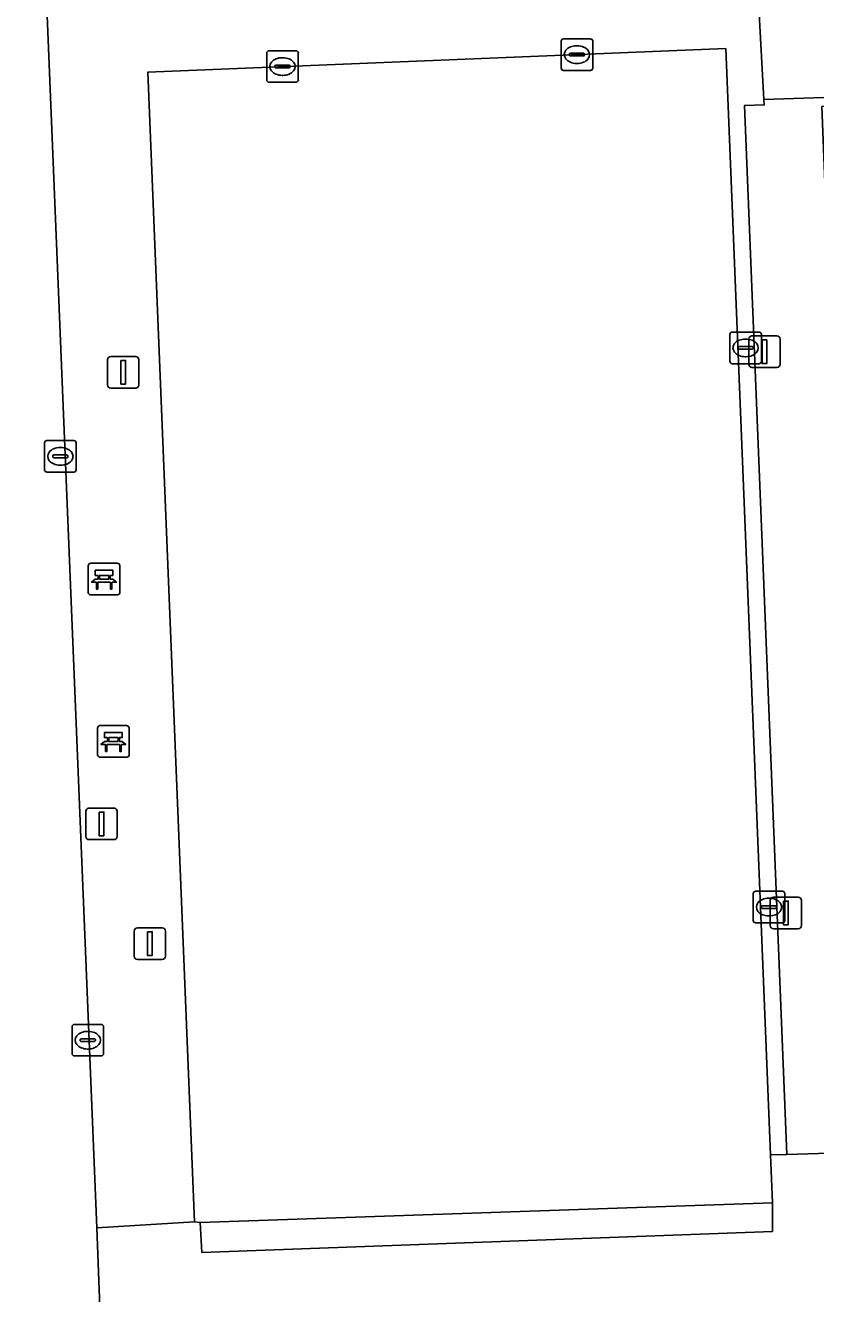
# Model space of a CAD drawing. Extents: x 162510 to 163918, y 388494 to 389774.
# Drawn here: x 162697.1 to 162722.14, y 388626.54 to 388666.71 of the extents above; entities that cross this region are included whole.
import ezdxf

# ---------------------------------------------------------------- set-up
doc = ezdxf.new("R2010")
doc.units = 0
for name, color, linetype in [('IMGEO_Bank', 7, 'Continuous'), ('IMGEO_Hek', 7, 'Continuous'), ('IMGEO_Kolk', 7, 'Continuous'), ('IMGEO_Lichtmast', 7, 'Continuous'), ('IMGEO_Terreindeel_gesloten', 7, 'Continuous'), ('IMGEO_Voetpad_open', 7, 'Continuous')]:
    doc.layers.add(name, color=color, linetype=linetype)

msp = doc.modelspace()

# ---------------------------------------------------------------- linework, layer by layer
at = {"layer": 'IMGEO_Bank'}
for p, q in [((162699.092, 388648.748), (162699.092, 388649.589)), ((162699.092, 388649.589), (162699.092, 388648.748)), ((162699.167, 388649.673), (162700.008, 388649.673)), ((162700.008, 388649.673), (162699.167, 388649.673)), ((162699.733, 388649.291), (162699.451, 388649.291)), ((162700.092, 388649.598), (162700.092, 388648.757)), ((162700.092, 388648.757), (162700.092, 388649.598)), ((162699.789, 388649.071), (162699.396, 388649.071)), ((162699.401, 388649.179), (162699.401, 388649.285)), ((162699.445, 388649.285), (162699.445, 388649.179)), ((162699.451, 388649.173), (162699.733, 388649.173)), ((162699.739, 388649.179), (162699.739, 388649.285)), ((162699.783, 388649.285), (162699.783, 388649.179)), ((162700.017, 388648.673), (162699.176, 388648.673)), ((162699.176, 388648.673), (162700.017, 388648.673)), ((162699.461, 388644.531), (162700.302, 388644.531)), ((162700.302, 388644.531), (162699.461, 388644.531)), ((162699.386, 388643.606), (162699.386, 388644.447)), ((162699.386, 388644.447), (162699.386, 388643.606)), ((162699.695, 388644.037), (162699.695, 388644.143)), ((162699.739, 388644.143), (162699.739, 388644.037)), ((162700.027, 388644.149), (162699.745, 388644.149)), ((162700.033, 388644.037), (162700.033, 388644.143)), ((162700.077, 388644.143), (162700.077, 388644.037)), ((162700.386, 388644.456), (162700.386, 388643.615)), ((162700.386, 388643.615), (162700.386, 388644.456)), ((162700.083, 388643.929), (162699.69, 388643.929)), ((162699.745, 388644.031), (162700.027, 388644.031)), ((162700.311, 388643.531), (162699.47, 388643.531)), ((162699.47, 388643.531), (162700.311, 388643.531))]:
    msp.add_line(p, q, dxfattribs=at)
for points in [[(162699.395, 388649.291), (162699.309, 388649.291), (162699.309, 388649.452), (162699.872, 388649.452), (162699.872, 388649.291), (162699.789, 388649.291)], [(162699.339, 388649.071), (162699.197, 388649.071), (162699.309, 388649.173), (162699.395, 388649.173)], [(162699.389, 388649.064), (162699.389, 388648.857), (162699.346, 388648.857), (162699.346, 388649.064)], [(162699.789, 388649.173), (162699.872, 388649.173), (162699.984, 388649.071), (162699.845, 388649.071)], [(162699.839, 388649.064), (162699.839, 388648.857), (162699.795, 388648.857), (162699.795, 388649.064)], [(162699.689, 388644.149), (162699.603, 388644.149), (162699.603, 388644.31), (162700.166, 388644.31), (162700.166, 388644.149), (162700.083, 388644.149)], [(162699.633, 388643.929), (162699.491, 388643.929), (162699.603, 388644.031), (162699.689, 388644.031)], [(162699.683, 388643.922), (162699.683, 388643.715), (162699.64, 388643.715), (162699.64, 388643.922)], [(162700.083, 388644.031), (162700.166, 388644.031), (162700.278, 388643.929), (162700.139, 388643.929)], [(162700.133, 388643.922), (162700.133, 388643.715), (162700.089, 388643.715), (162700.089, 388643.922)]]:
    msp.add_lwpolyline(points, dxfattribs=at)
for centre, radius, start, end in [((162699.17, 388649.595), 0.0779, 92.4484, 184.2845), ((162699.17, 388649.595), 0.0779, 92.4484, 184.2845), ((162699.394, 388649.284), 0.00671, 2.8957, 87.1043), ((162699.451, 388649.284), 0.00671, 92.8957, 177.1043), ((162699.733, 388649.284), 0.00671, 2.8957, 87.1043), ((162699.79, 388649.284), 0.00671, 92.8957, 177.1043), ((162700.014, 388649.595), 0.0779, 2.4484, 94.2845), ((162700.014, 388649.595), 0.0779, 2.4484, 94.2845), ((162699.339, 388649.064), 0.00671, 2.8957, 87.1043), ((162699.396, 388649.064), 0.00671, 92.8957, 177.1043), ((162699.394, 388649.18), 0.00671, 272.8957, 357.1043), ((162699.451, 388649.18), 0.00671, 182.8957, 267.1043), ((162699.733, 388649.18), 0.00671, 272.8957, 357.1043), ((162699.79, 388649.18), 0.00671, 182.8957, 267.1043), ((162699.788, 388649.064), 0.00671, 2.8957, 87.1043), ((162699.845, 388649.064), 0.00671, 92.8957, 177.1043), ((162699.17, 388648.751), 0.0779, 182.4484, 274.2845), ((162699.17, 388648.751), 0.0779, 182.4484, 274.2845), ((162700.014, 388648.751), 0.0779, 272.4484, 4.2845), ((162700.014, 388648.751), 0.0779, 272.4484, 4.2845), ((162699.464, 388644.453), 0.0779, 92.4484, 184.2845), ((162699.464, 388644.453), 0.0779, 92.4484, 184.2845), ((162700.308, 388644.453), 0.0779, 2.4484, 94.2845), ((162700.308, 388644.453), 0.0779, 2.4484, 94.2845), ((162699.688, 388644.142), 0.00671, 2.8957, 87.1043), ((162699.745, 388644.142), 0.00671, 92.8957, 177.1043), ((162700.027, 388644.142), 0.00671, 2.8957, 87.1043), ((162700.084, 388644.142), 0.00671, 92.8957, 177.1043), ((162699.633, 388643.922), 0.00671, 2.8957, 87.1043), ((162699.69, 388643.922), 0.00671, 92.8957, 177.1043), ((162699.688, 388644.038), 0.00671, 272.8957, 357.1043), ((162699.745, 388644.038), 0.00671, 182.8957, 267.1043), ((162700.027, 388644.038), 0.00671, 272.8957, 357.1043), ((162700.084, 388644.038), 0.00671, 182.8957, 267.1043), ((162700.082, 388643.922), 0.00671, 2.8957, 87.1043), ((162700.139, 388643.922), 0.00671, 92.8957, 177.1043), ((162699.464, 388643.609), 0.0779, 182.4484, 274.2845), ((162699.464, 388643.609), 0.0779, 182.4484, 274.2845), ((162700.308, 388643.609), 0.0779, 272.4484, 4.2845), ((162700.308, 388643.609), 0.0779, 272.4484, 4.2845)]:
    msp.add_arc(centre, radius, start, end, dxfattribs=at)
at = {"layer": 'IMGEO_Hek'}
for points in [[(162702.452, 388628.809), (162700.982, 388665.237), (162719.289, 388665.977), (162720.71, 388630.929)], [(162720.71, 388630.929), (162720.771, 388629.415)], [(162720.771, 388629.415), (162702.633, 388628.788)], [(162702.633, 388628.788), (162702.452, 388628.809)]]:
    msp.add_lwpolyline(points, dxfattribs=at)
at = {"layer": 'IMGEO_Kolk'}
for p, q in [((162714.074, 388665.362), (162714.074, 388666.214)), ((162714.149, 388666.288), (162715.001, 388666.288)), ((162715.075, 388666.214), (162715.075, 388665.362)), ((162704.745, 388664.985), (162704.745, 388665.837)), ((162704.82, 388665.911), (162705.672, 388665.911)), ((162705.746, 388665.837), (162705.746, 388664.985)), ((162714.333, 388665.782), (162714.333, 388665.794)), ((162714.376, 388665.831), (162714.774, 388665.831)), ((162714.562, 388666.068), (162714.587, 388666.068)), ((162714.817, 388665.794), (162714.817, 388665.782)), ((162705.004, 388665.405), (162705.004, 388665.417)), ((162705.442, 388665.368), (162705.044, 388665.368)), ((162705.047, 388665.454), (162705.445, 388665.454)), ((162705.233, 388665.691), (162705.258, 388665.691)), ((162705.488, 388665.417), (162705.488, 388665.405)), ((162714.771, 388665.745), (162714.373, 388665.745)), ((162714.585, 388665.508), (162714.56, 388665.508)), ((162705.256, 388665.131), (162705.231, 388665.131)), ((162715.001, 388665.288), (162714.149, 388665.288)), ((162705.672, 388664.911), (162704.82, 388664.911)), ((162719.419, 388656.071), (162719.419, 388656.923)), ((162719.494, 388656.997), (162720.346, 388656.997)), ((162720.42, 388656.923), (162720.42, 388656.071)), ((162719.721, 388656.54), (162720.119, 388656.54)), ((162719.907, 388656.777), (162719.932, 388656.777)), ((162719.678, 388656.491), (162719.678, 388656.503)), ((162720.116, 388656.454), (162719.718, 388656.454)), ((162719.93, 388656.217), (162719.905, 388656.217)), ((162720.162, 388656.503), (162720.162, 388656.491)), ((162720.346, 388655.997), (162719.494, 388655.997)), ((162697.705, 388652.635), (162697.705, 388653.487)), ((162697.78, 388653.561), (162698.632, 388653.561)), ((162698.193, 388653.341), (162698.218, 388653.341)), ((162698.706, 388653.487), (162698.706, 388652.635)), ((162697.964, 388653.055), (162697.964, 388653.067)), ((162698.402, 388653.018), (162698.004, 388653.018)), ((162698.007, 388653.104), (162698.405, 388653.104)), ((162698.448, 388653.067), (162698.448, 388653.055)), ((162698.632, 388652.561), (162697.78, 388652.561)), ((162698.216, 388652.781), (162698.191, 388652.781)), ((162720.235, 388639.282), (162721.087, 388639.282)), ((162720.16, 388638.356), (162720.16, 388639.208)), ((162720.648, 388639.062), (162720.673, 388639.062)), ((162721.161, 388639.208), (162721.161, 388638.356)), ((162720.419, 388638.776), (162720.419, 388638.788)), ((162720.857, 388638.739), (162720.459, 388638.739)), ((162720.462, 388638.825), (162720.86, 388638.825)), ((162720.671, 388638.502), (162720.646, 388638.502)), ((162720.903, 388638.788), (162720.903, 388638.776)), ((162721.087, 388638.282), (162720.235, 388638.282)), ((162698.576, 388634.139), (162698.576, 388634.991)), ((162698.651, 388635.065), (162699.503, 388635.065)), ((162699.064, 388634.845), (162699.089, 388634.845)), ((162699.577, 388634.991), (162699.577, 388634.139)), ((162698.835, 388634.559), (162698.835, 388634.571)), ((162699.273, 388634.522), (162698.875, 388634.522)), ((162698.878, 388634.608), (162699.276, 388634.608)), ((162699.319, 388634.571), (162699.319, 388634.559)), ((162699.503, 388634.065), (162698.651, 388634.065)), ((162699.087, 388634.285), (162699.062, 388634.285))]:
    msp.add_line(p, q, dxfattribs=at)
for points in [[(162714.074, 388665.362), (162714.074, 388666.214)], [(162714.149, 388666.288), (162715.001, 388666.288)], [(162715.075, 388666.214), (162715.075, 388665.362)], [(162704.745, 388664.985), (162704.745, 388665.837)], [(162704.82, 388665.911), (162705.672, 388665.911)], [(162705.746, 388665.837), (162705.746, 388664.985)], [(162715.001, 388665.288), (162714.149, 388665.288)], [(162705.672, 388664.911), (162704.82, 388664.911)], [(162719.419, 388656.071), (162719.419, 388656.923)], [(162719.494, 388656.997), (162720.346, 388656.997)], [(162720.42, 388656.923), (162720.42, 388656.071)], [(162720.346, 388655.997), (162719.494, 388655.997)], [(162697.705, 388652.635), (162697.705, 388653.487)], [(162697.78, 388653.561), (162698.632, 388653.561)], [(162698.706, 388653.487), (162698.706, 388652.635)], [(162698.632, 388652.561), (162697.78, 388652.561)], [(162720.235, 388639.282), (162721.087, 388639.282)], [(162720.16, 388638.356), (162720.16, 388639.208)], [(162721.161, 388639.208), (162721.161, 388638.356)], [(162721.087, 388638.282), (162720.235, 388638.282)], [(162698.576, 388634.139), (162698.576, 388634.991)], [(162698.651, 388635.065), (162699.503, 388635.065)], [(162699.577, 388634.991), (162699.577, 388634.139)], [(162699.503, 388634.065), (162698.651, 388634.065)]]:
    msp.add_lwpolyline(points, dxfattribs=at)
for centre, radius, start, end in [((162714.151, 388666.212), 0.0765, 91.552, 178.448), ((162714.151, 388666.212), 0.0765, 91.552, 178.448), ((162714.999, 388666.212), 0.0765, 1.552, 88.448), ((162714.999, 388666.212), 0.0765, 1.552, 88.448), ((162704.822, 388665.835), 0.0765, 91.552, 178.448), ((162704.822, 388665.835), 0.0765, 91.552, 178.448), ((162705.67, 388665.835), 0.0765, 1.552, 88.448), ((162705.67, 388665.835), 0.0765, 1.552, 88.448), ((162714.373, 388665.791), 0.0403, 85.8775, 175.7526), ((162714.37, 388665.781), 0.0366, 178.938, 274.7102), ((162714.774, 388665.788), 0.043, 264.8664, 352.4533), ((162714.778, 388665.793), 0.0386, 1.7309, 96.639), ((162705.044, 388665.414), 0.0403, 85.8775, 175.7526), ((162705.041, 388665.404), 0.0366, 178.938, 274.7102), ((162705.445, 388665.411), 0.043, 264.8664, 352.4533), ((162705.449, 388665.416), 0.0386, 1.7309, 96.639), ((162714.151, 388665.364), 0.0765, 181.552, 268.448), ((162714.151, 388665.364), 0.0765, 181.552, 268.448), ((162714.999, 388665.364), 0.0765, 271.552, 358.448), ((162714.999, 388665.364), 0.0765, 271.552, 358.448), ((162704.822, 388664.987), 0.0765, 181.552, 268.448), ((162704.822, 388664.987), 0.0765, 181.552, 268.448), ((162705.67, 388664.987), 0.0765, 271.552, 358.448), ((162705.67, 388664.987), 0.0765, 271.552, 358.448), ((162719.496, 388656.921), 0.0765, 91.552, 178.448), ((162719.496, 388656.921), 0.0765, 91.552, 178.448), ((162720.344, 388656.921), 0.0765, 1.552, 88.448), ((162720.344, 388656.921), 0.0765, 1.552, 88.448), ((162719.718, 388656.5), 0.0403, 85.8775, 175.7526), ((162720.123, 388656.502), 0.0386, 1.7309, 96.639), ((162719.715, 388656.49), 0.0366, 178.938, 274.7102), ((162720.119, 388656.497), 0.043, 264.8664, 352.4533), ((162719.496, 388656.073), 0.0765, 181.552, 268.448), ((162719.496, 388656.073), 0.0765, 181.552, 268.448), ((162720.344, 388656.073), 0.0765, 271.552, 358.448), ((162720.344, 388656.073), 0.0765, 271.552, 358.448), ((162697.782, 388653.485), 0.0765, 91.552, 178.448), ((162697.782, 388653.485), 0.0765, 91.552, 178.448), ((162698.63, 388653.485), 0.0765, 1.552, 88.448), ((162698.63, 388653.485), 0.0765, 1.552, 88.448), ((162698.004, 388653.064), 0.0403, 85.8775, 175.7526), ((162698.001, 388653.054), 0.0366, 178.938, 274.7102), ((162698.405, 388653.061), 0.043, 264.8664, 352.4533), ((162698.409, 388653.066), 0.0386, 1.7309, 96.639), ((162697.782, 388652.637), 0.0765, 181.552, 268.448), ((162697.782, 388652.637), 0.0765, 181.552, 268.448), ((162698.63, 388652.637), 0.0765, 271.552, 358.448), ((162698.63, 388652.637), 0.0765, 271.552, 358.448), ((162720.237, 388639.206), 0.0765, 91.552, 178.448), ((162720.237, 388639.206), 0.0765, 91.552, 178.448), ((162721.085, 388639.206), 0.0765, 1.552, 88.448), ((162721.085, 388639.206), 0.0765, 1.552, 88.448), ((162720.459, 388638.785), 0.0403, 85.8775, 175.7526), ((162720.456, 388638.775), 0.0366, 178.938, 274.7102), ((162720.86, 388638.782), 0.043, 264.8664, 352.4533), ((162720.864, 388638.787), 0.0386, 1.7309, 96.639), ((162720.237, 388638.358), 0.0765, 181.552, 268.448), ((162720.237, 388638.358), 0.0765, 181.552, 268.448), ((162721.085, 388638.358), 0.0765, 271.552, 358.448), ((162721.085, 388638.358), 0.0765, 271.552, 358.448), ((162698.653, 388634.989), 0.0765, 91.552, 178.448), ((162698.653, 388634.989), 0.0765, 91.552, 178.448), ((162699.501, 388634.989), 0.0765, 1.552, 88.448), ((162699.501, 388634.989), 0.0765, 1.552, 88.448), ((162698.875, 388634.568), 0.0403, 85.8775, 175.7526), ((162698.872, 388634.558), 0.0366, 178.938, 274.7102), ((162699.276, 388634.565), 0.043, 264.8664, 352.4533), ((162699.28, 388634.57), 0.0386, 1.7309, 96.639), ((162698.653, 388634.141), 0.0765, 181.552, 268.448), ((162698.653, 388634.141), 0.0765, 181.552, 268.448), ((162699.501, 388634.141), 0.0765, 271.552, 358.448), ((162699.501, 388634.141), 0.0765, 271.552, 358.448)]:
    msp.add_arc(centre, radius, start, end, dxfattribs=at)
for centre, major_axis, ratio, start_param, end_param in [((162714.561, 388665.788), (-0.387, 0.002), 0.722429, 4.712389, 7.853982), ((162714.586, 388665.788), (-0.39, 0.002), 0.717154, 1.570796, 4.712389), ((162705.232, 388665.411), (-0.387, 0.002), 0.722429, 4.712389, 7.853982), ((162705.257, 388665.411), (-0.39, 0.002), 0.717154, 1.570796, 4.712389), ((162719.906, 388656.497), (-0.387, 0.002), 0.722429, 4.712389, 7.853982), ((162719.931, 388656.497), (-0.39, 0.002), 0.717154, 1.570796, 4.712389), ((162698.192, 388653.061), (-0.387, 0.002), 0.722429, 4.712389, 7.853982), ((162698.217, 388653.061), (-0.39, 0.002), 0.717154, 1.570796, 4.712389), ((162720.647, 388638.782), (-0.387, 0.002), 0.722429, 4.712389, 7.853982), ((162720.672, 388638.782), (-0.39, 0.002), 0.717154, 1.570796, 4.712389), ((162699.063, 388634.565), (-0.387, 0.002), 0.722429, 4.712389, 7.853982), ((162699.088, 388634.565), (-0.39, 0.002), 0.717154, 1.570796, 4.712389)]:
    msp.add_ellipse(centre, major_axis=major_axis, ratio=ratio, start_param=start_param, end_param=end_param, dxfattribs=at)
at = {"layer": 'IMGEO_Lichtmast'}
for p, q in [((162720.019, 388655.976), (162720.019, 388656.776)), ((162720.019, 388656.776), (162720.019, 388655.976)), ((162720.119, 388656.876), (162720.909, 388656.876)), ((162720.909, 388656.876), (162720.119, 388656.876)), ((162721.009, 388656.776), (162721.009, 388655.976)), ((162721.009, 388655.976), (162721.009, 388656.776)), ((162699.703, 388655.326), (162699.703, 388656.126)), ((162699.703, 388656.126), (162699.703, 388655.326)), ((162699.803, 388656.226), (162700.593, 388656.226)), ((162700.593, 388656.226), (162699.803, 388656.226)), ((162700.693, 388656.126), (162700.693, 388655.326)), ((162700.693, 388655.326), (162700.693, 388656.126)), ((162720.909, 388655.876), (162720.119, 388655.876)), ((162720.119, 388655.876), (162720.909, 388655.876)), ((162700.593, 388655.226), (162699.803, 388655.226)), ((162699.803, 388655.226), (162700.593, 388655.226)), ((162699.015, 388641.018), (162699.015, 388641.818)), ((162699.015, 388641.818), (162699.015, 388641.018)), ((162699.115, 388641.918), (162699.905, 388641.918)), ((162699.905, 388641.918), (162699.115, 388641.918)), ((162700.005, 388641.818), (162700.005, 388641.018)), ((162700.005, 388641.018), (162700.005, 388641.818)), ((162699.905, 388640.918), (162699.115, 388640.918)), ((162699.115, 388640.918), (162699.905, 388640.918)), ((162720.698, 388638.196), (162720.698, 388638.996)), ((162720.698, 388638.996), (162720.698, 388638.196)), ((162720.798, 388639.096), (162721.588, 388639.096)), ((162721.588, 388639.096), (162720.798, 388639.096)), ((162721.688, 388638.996), (162721.688, 388638.196)), ((162721.688, 388638.196), (162721.688, 388638.996)), ((162700.645, 388638.123), (162701.435, 388638.123)), ((162701.435, 388638.123), (162700.645, 388638.123)), ((162721.588, 388638.096), (162720.798, 388638.096)), ((162720.798, 388638.096), (162721.588, 388638.096)), ((162700.545, 388637.223), (162700.545, 388638.023)), ((162700.545, 388638.023), (162700.545, 388637.223)), ((162701.535, 388638.023), (162701.535, 388637.223)), ((162701.535, 388637.223), (162701.535, 388638.023)), ((162701.435, 388637.123), (162700.645, 388637.123)), ((162700.645, 388637.123), (162701.435, 388637.123))]:
    msp.add_line(p, q, dxfattribs=at)
for points in [[(162720.439, 388656.751), (162720.589, 388656.751), (162720.589, 388656.001), (162720.439, 388656.001), (162720.439, 388656.751)], [(162700.123, 388656.101), (162700.273, 388656.101), (162700.273, 388655.351), (162700.123, 388655.351), (162700.123, 388656.101)], [(162699.435, 388641.793), (162699.585, 388641.793), (162699.585, 388641.043), (162699.435, 388641.043), (162699.435, 388641.793)], [(162721.118, 388638.971), (162721.268, 388638.971), (162721.268, 388638.221), (162721.118, 388638.221), (162721.118, 388638.971)], [(162700.965, 388637.998), (162701.115, 388637.998), (162701.115, 388637.248), (162700.965, 388637.248), (162700.965, 388637.998)]]:
    msp.add_lwpolyline(points, dxfattribs=at)
for centre, start, end in [((162720.119, 388656.776), 90, 180), ((162720.119, 388656.776), 90, 180), ((162720.909, 388656.776), 0, 90), ((162720.909, 388656.776), 360, 90), ((162699.803, 388656.126), 90, 180), ((162699.803, 388656.126), 90, 180), ((162700.593, 388656.126), 0, 90), ((162700.593, 388656.126), 360, 90), ((162720.119, 388655.976), 180, 270), ((162720.119, 388655.976), 180, 270), ((162720.909, 388655.976), 270, 0), ((162720.909, 388655.976), 270, 0), ((162699.803, 388655.326), 180, 270), ((162699.803, 388655.326), 180, 270), ((162700.593, 388655.326), 270, 0), ((162700.593, 388655.326), 270, 0), ((162699.115, 388641.818), 90, 180), ((162699.115, 388641.818), 90, 180), ((162699.905, 388641.818), 0, 90), ((162699.905, 388641.818), 360, 90), ((162699.115, 388641.018), 180, 270), ((162699.115, 388641.018), 180, 270), ((162699.905, 388641.018), 270, 0), ((162699.905, 388641.018), 270, 0), ((162720.798, 388638.996), 90, 180), ((162720.798, 388638.996), 90, 180), ((162721.588, 388638.996), 0, 90), ((162721.588, 388638.996), 360, 90), ((162700.645, 388638.023), 90, 180), ((162700.645, 388638.023), 90, 180), ((162701.435, 388638.023), 0, 90), ((162701.435, 388638.023), 360, 90), ((162720.798, 388638.196), 180, 270), ((162720.798, 388638.196), 180, 270), ((162721.588, 388638.196), 270, 0), ((162721.588, 388638.196), 270, 0), ((162700.645, 388637.223), 180, 270), ((162700.645, 388637.223), 180, 270), ((162701.435, 388637.223), 270, 0), ((162701.435, 388637.223), 270, 0)]:
    msp.add_arc(centre, 0.1, start, end, dxfattribs=at)
at = {"layer": 'IMGEO_Terreindeel_gesloten'}
msp.add_lwpolyline([(162719.289, 388665.977), (162700.982, 388665.237), (162702.452, 388628.809), (162702.633, 388628.788), (162720.771, 388629.415), (162720.71, 388630.929)], close=True, dxfattribs=at)
at = {"layer": 'IMGEO_Voetpad_open'}
for points in [[(162699.557, 388623.604), (162699.364, 388628.615), (162696.505, 388698.224), (162696.181, 388708.218), (162693.223, 388708.115), (162693.905, 388689.582), (162694.368, 388677.007), (162694.534, 388674.091), (162695.073, 388661.163), (162695.845, 388642.653), (162696.268, 388632.527), (162696.407, 388629.206), (162697.413, 388606.559), (162697.418, 388606.444), (162700.301, 388606.576), (162700.106, 388611.033)], [(162721.228, 388630.947), (162725.23, 388631.074), (162724.876, 388637.257), (162723.387, 388637.441), (162722.33, 388664.14), (162722.747, 388664.158), (162722.712, 388664.439), (162720.495, 388664.363), (162720.508, 388664.195), (162719.885, 388664.179)], [(162737.892, 388630.075), (162725.23, 388631.074), (162721.228, 388630.947), (162720.71, 388630.929), (162720.771, 388629.415), (162720.77, 388628.509), (162702.694, 388627.841), (162702.633, 388628.788), (162702.452, 388628.809), (162699.364, 388628.615), (162699.557, 388623.604), (162723.31, 388624.301), (162738.09, 388624.88)], [(162720.771, 388629.415), (162702.633, 388628.788), (162702.694, 388627.841), (162720.77, 388628.509)]]:
    msp.add_lwpolyline(points, close=True, dxfattribs=at)
for points in [[(162696.505, 388698.224), (162699.364, 388628.615), (162702.452, 388628.809), (162700.982, 388665.237), (162719.289, 388665.977), (162720.71, 388630.929), (162721.228, 388630.947), (162719.885, 388664.179), (162720.508, 388664.195), (162720.495, 388664.363), (162720.338, 388667.285)], [(162720.338, 388667.285), (162720.495, 388664.363), (162722.712, 388664.439), (162722.747, 388664.158), (162722.33, 388664.14), (162723.387, 388637.441), (162724.876, 388637.257), (162730.65, 388636.497), (162732.278, 388636.348), (162736.932, 388677.352)]]:
    msp.add_lwpolyline(points, dxfattribs=at)

doc.saveas('drawing.dxf')
